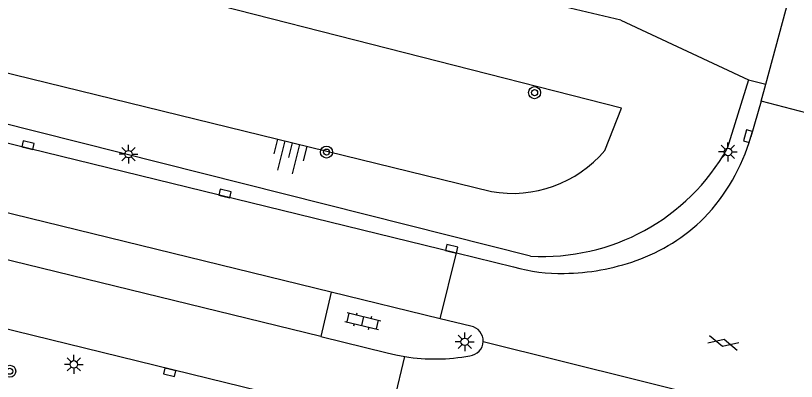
# Model space of a CAD drawing. Extents: x 125000 to 129004, y 397500 to 399008.
# Drawn here: x 126894 to 126945.8, y 398603.3 to 398627.6 of the extents above; entities that cross this region are included whole.
import ezdxf

# ---------------------------------------------------------------- set-up
doc = ezdxf.new("R2010")
doc.units = 0
for name, color, linetype in [('gg-knt-BGT kruinlijn', 7, 'Continuous'), ('gg-knt-bovenkant onderkant talud', 7, 'Continuous'), ('gg-knt-verharding', 7, 'Continuous'), ('gt-grn-groengrens', 7, 'Continuous'), ('gt-grn-weggrens', 7, 'Continuous'), ('gt-symb-boom', 7, 'Continuous'), ('gt-symb-gesloten verharding', 7, 'Continuous'), ('gt-symb-klinker verharding', 7, 'Continuous'), ('gt-symb-kolk', 7, 'Continuous'), ('gt-symb-lichtmast', 7, 'Continuous'), ('gt-symb-talud symbool', 7, 'Continuous')]:
    doc.layers.add(name, color=color, linetype=linetype)

# ---------------------------------------------------------------- blocks, each defined once
blk = doc.blocks.new('gt0-BOOM')
at = {"layer": 'gt-symb-boom'}
for radius in [0.4, 0.2]:
    blk.add_circle((0, 0), radius, dxfattribs=at)
blk = doc.blocks.new('gt0-KOLK')
at = {"layer": 'gt-symb-kolk'}
blk.add_lwpolyline([(0, 0), (0.375, 0), (0.375, 0.4), (-0.375, 0.4), (-0.375, 0), (0, 0)], dxfattribs=at)
blk = doc.blocks.new('gt0-LMAST')
at = {"layer": 'gt-symb-lichtmast'}
for p, q in [((-0.005, 0.246), (-0.005, 0.621)), ((-0.182, 0.173), (-0.447, 0.438)), ((0.172, 0.173), (0.437, 0.438)), ((-0.255, -0.004), (-0.63, -0.004)), ((-0.182, -0.181), (-0.447, -0.446)), ((-0.005, -0.254), (-0.005, -0.629)), ((0.437, -0.446), (0.172, -0.181)), ((0.245, -0.004), (0.62, -0.004))]:
    blk.add_line(p, q, dxfattribs=at)
blk.add_circle((-0.005, -0.004), 0.25, dxfattribs=at)
blk = doc.blocks.new('gt0-GESVH1')
at = {"layer": 'gt-symb-gesloten verharding'}
for p, q in [((-0.992, -0.261), (0.008, 0.239)), ((0.008, -0.261), (-0.992, 0.239)), ((0.008, 0.239), (1.008, -0.261)), ((1.008, 0.239), (0.008, -0.261))]:
    blk.add_line(p, q, dxfattribs=at)
blk = doc.blocks.new('gt0-TALUD_1')
at = {"layer": 'gt-symb-talud symbool'}
for p, q in [((-1, -1), (-1, 0)), ((-0.5, -2), (-0.5, 0)), ((0, -1), (0, 0)), ((0.5, -2), (0.5, 0)), ((1, -1), (1, 0))]:
    blk.add_line(p, q, dxfattribs=at)
blk = doc.blocks.new('gt0-KL1')
at = {"layer": 'gt-symb-klinker verharding'}
for p, q in [((-1.15, 0.3), (1.15, 0.3)), ((-1, -0.3), (-1, 0.3)), ((-0.5, 0.3), (-0.5, 0.45)), ((0, -0.3), (0, 0.3)), ((0.5, 0.3), (0.5, 0.45)), ((1, -0.3), (1, 0.3)), ((-1.15, -0.3), (1.15, -0.3)), ((-0.5, -0.45), (-0.5, -0.3)), ((0.5, -0.45), (0.5, -0.3))]:
    blk.add_line(p, q, dxfattribs=at)

msp = doc.modelspace()

# ---------------------------------------------------------------- linework, layer by layer
at = {"layer": 'gg-knt-BGT kruinlijn'}
for p, q in [((126934.244, 398621.443), (126890.784, 398632.546)), ((126860.183, 398631.939), (126925.607, 398615.914)), ((126933.132, 398618.632), (126934.244, 398621.443))]:
    msp.add_line(p, q, dxfattribs=at)
msp.add_arc((126927.018, 398623.783), 7.995, 259.8351, 319.8839, dxfattribs=at)
at = {"layer": 'gg-knt-bovenkant onderkant talud'}
for p, q in [((126928.212, 398611.627), (126813.926, 398640.393)), ((126934.209, 398627.298), (126928.552, 398628.644)), ((126934.209, 398627.298), (126942.665, 398623.331)), ((126942.665, 398623.331), (126941.263, 398618.768))]:
    msp.add_line(p, q, dxfattribs=at)
msp.add_arc((126929.033, 398625.624), 14.021, 266.6451, 330.7265, dxfattribs=at)
at = {"layer": 'gg-knt-verharding'}
for p, q in [((126914.975, 398609.236), (126626.946, 398679.652)), ((126914.285, 398606.278), (126626.325, 398676.72)), ((126943.811, 398623.04), (126950.455, 398647.528)), ((126918.8, 398600.573), (126743.275, 398643.503)), ((126801.181, 398641.683), (126923.287, 398611.847)), ((126943.507, 398621.919), (126943.811, 398623.04)), ((126943.507, 398621.919), (126942.826, 398619.532)), ((126949.75, 398620.259), (126943.507, 398621.919)), ((126923.287, 398611.847), (126927.087, 398610.918)), ((126914.975, 398609.236), (126914.285, 398606.278)), ((126922.217, 398607.465), (126914.975, 398609.236)), ((126924.242, 398606.97), (126922.217, 398607.465))]:
    msp.add_line(p, q, dxfattribs=at)
msp.add_lwpolyline([(126914.285, 398606.278), (126918.697, 398605.199), (126919.279, 398605.062), (126919.871, 398604.952)], dxfattribs=at)
for centre, radius, start, end in [((126930.463, 398623.086), 12.863, 316.0684, 343.9628), ((126931.201, 398622.743), 12.098, 289.3492, 314.8119), ((126930.244, 398625.292), 14.82, 270.7922, 289.5738), ((126930.195, 398621.501), 11.03, 253.634, 271.3197), ((126924.073, 398605.992), 0.992, 358.0223, 80.2166), ((126924.074, 398605.992), 0.992, 275.8025, 358.0489), ((126921.87, 398617.365), 12.573, 260.8519, 280.5595)]:
    msp.add_arc(centre, radius, start, end, dxfattribs=at)
at = {"layer": 'gt-grn-groengrens'}
msp.add_line((126942.665, 398623.331), (126943.811, 398623.04), dxfattribs=at)
at = {"layer": 'gt-grn-weggrens'}
for p, q in [((126922.217, 398607.465), (126923.287, 398611.847)), ((126925.065, 398605.958), (126955.884, 398598.299)), ((126918.8, 398600.573), (126919.871, 398604.952))]:
    msp.add_line(p, q, dxfattribs=at)

# ---------------------------------------------------------------- block references
at = {"layer": 'gt-symb-boom'}
for p in [(126928.475, 398622.474), (126914.668, 398618.532), (126893.649, 398603.978)]:
    msp.add_blockref('gt0-BOOM', p, dxfattribs=at)
at = {"layer": 'gt-symb-gesloten verharding', "rotation": -13.952823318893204}
msp.add_blockref('gt0-GESVH1', (126940.999, 398605.869), dxfattribs=at)
at = {"layer": 'gt-symb-klinker verharding', "rotation": -13.535856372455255}
msp.add_blockref('gt0-KL1', (126917.08, 398607.312), dxfattribs=at)
at = {"layer": 'gt-symb-kolk'}
for p, rotation in [((126942.826, 398619.532), 74.10181291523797), ((126894.817, 398618.792), -13.772145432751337), ((126907.886, 398615.587), -13.716469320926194), ((126922.919, 398611.915), -13.772145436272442), ((126904.31, 398604.101), 166.2835306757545)]:
    msp.add_blockref('gt0-KOLK', p, dxfattribs=dict(at, rotation=rotation))
at = {"layer": 'gt-symb-lichtmast'}
for p in [(126901.531, 398618.393), (126941.31, 398618.542), (126923.843, 398605.937), (126897.906, 398604.441)]:
    msp.add_blockref('gt0-LMAST', p, dxfattribs=at)
at = {"layer": 'gt-symb-talud symbool', "xscale": 0.9997424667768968, "yscale": 0.9997424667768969, "rotation": -13.772145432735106}
msp.add_blockref('gt0-TALUD_1', (126912.407, 398619.147), dxfattribs=at)

doc.saveas('drawing.dxf')
